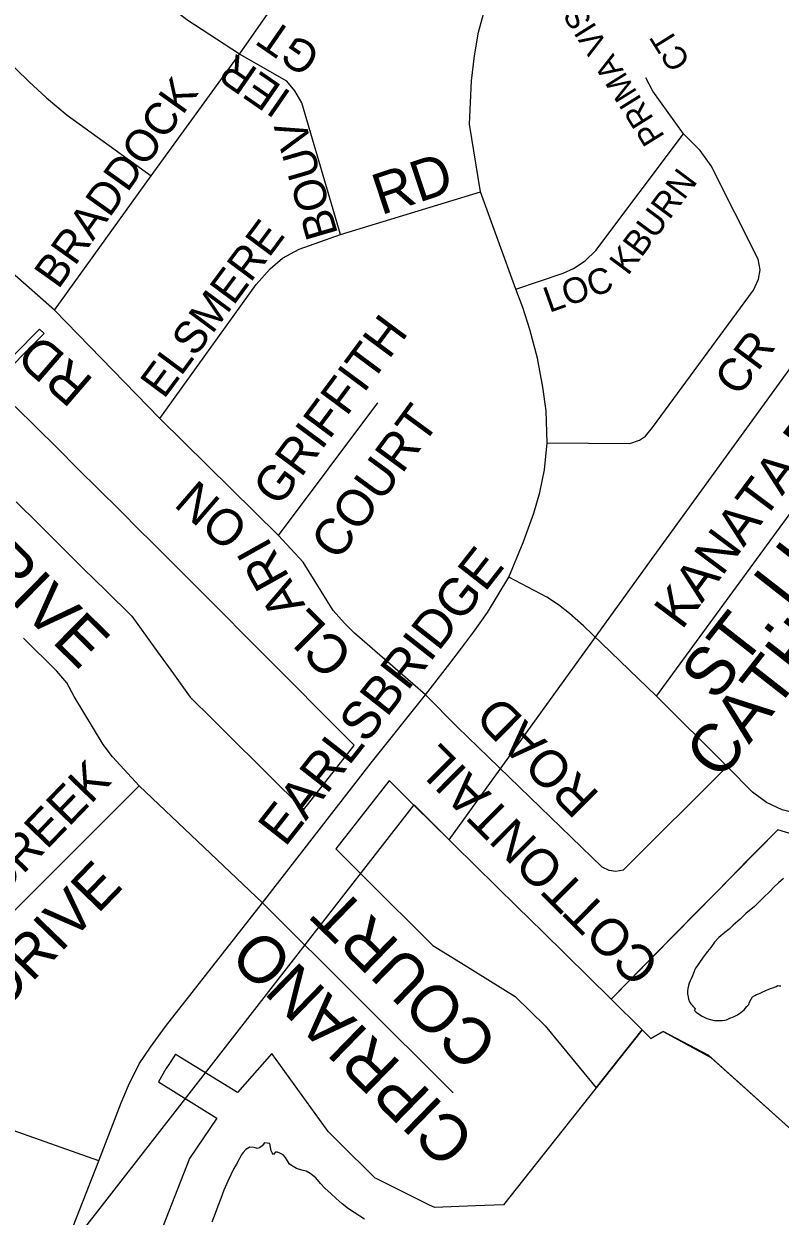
# Model space of a CAD drawing. Extents: x 586326 to 623965, y 4819854 to 4857850.
# Drawn here: x 594531 to 594883, y 4839802 to 4840357 of the extents above; entities that cross this region are included whole.
import ezdxf

# ---------------------------------------------------------------- set-up
doc = ezdxf.new("R2010")
doc.units = 0
for name, color, linetype in [('Lots_Concessions', 7, 'Continuous'), ('Minor Rd Lbls', 7, 'Continuous'), ('Minor Rds', 7, 'Continuous'), ('Park Outlines', 7, 'Continuous'), ('Proposed Secondary Rds', 7, 'Continuous'), ('School Syms_Lbls', 7, 'Continuous'), ('Secondary Rds Lbls', 7, 'Continuous'), ('SWM Ponds', 7, 'Continuous')]:
    doc.layers.add(name, color=color, linetype=linetype)

msp = doc.modelspace()

# ---------------------------------------------------------------- linework, layer by layer
at = {"layer": 'Lots_Concessions'}
for p, q in [((594822.76, 4840107.66), (594913.9, 4840233.24)), ((594728.79, 4839977.17), (594822.76, 4840107.66)), ((594286.07, 4839446.28), (594712.48, 4839993.52)), ((594712.48, 4839993.52), (594728.79, 4839977.17))]:
    msp.add_line(p, q, dxfattribs=at)
at = {"layer": 'Minor Rds'}
for points in [[(594631.2, 4840342.55), (594606.64, 4840358.56), (594591.15, 4840370.66), (594578.56, 4840381.99), (594478.57, 4840479.44), (594468.26, 4840491.12)], [(594545.2, 4840223.5), (594525.47, 4840240.98), (594499.1, 4840263.65), (594360.44, 4840399.93), (594357.81, 4840403.29), (594356.46, 4840406.6), (594355.94, 4840410.01), (594356.57, 4840413.46), (594358.65, 4840417.08), (594389.61, 4840454.79), (594392.4, 4840456.92), (594395.85, 4840457.98), (594399.75, 4840457.93), (594404.4, 4840455.24), (594533.17, 4840329.85), (594541.43, 4840322.21), (594551.05, 4840314.3), (594590.07, 4840285.98)], [(594631.2, 4840342.55), (594654.33, 4840375.75), (594670.53, 4840399.32)], [(594590.07, 4840285.98), (594631.2, 4840342.55)], [(594678.11, 4840258.68), (594660.16, 4840319.97), (594656.92, 4840325.6), (594653.14, 4840330), (594631.2, 4840342.55)], [(594837.69, 4840305.5), (594823.5, 4840325.38), (594820.12, 4840331.61)], [(594759.79, 4840233.26), (594781.7, 4840240.7), (594786.52, 4840242.91), (594791.99, 4840246.48), (594796.97, 4840251.26), (594837.69, 4840305.5)], [(594774.35, 4840161.82), (594812.73, 4840161.55), (594817.29, 4840163.16), (594820.09, 4840164.89), (594823.29, 4840168.99), (594870.26, 4840232.8), (594872.64, 4840237.96), (594873.37, 4840242.34), (594872.43, 4840247.2), (594850.64, 4840290.64), (594845.48, 4840297.77), (594837.69, 4840305.5)], [(594545.2, 4840223.5), (594590.07, 4840285.98)], [(594678.11, 4840258.68), (594743.21, 4840278.61)], [(594594.18, 4840173.23), (594638.91, 4840235.45), (594645.43, 4840242.74), (594651.19, 4840247.73), (594659.01, 4840251.93), (594678.11, 4840258.68)], [(594825.17, 4840043.98), (594915.22, 4840167.17), (594972.11, 4840245.3)], [(594594.18, 4840173.23), (594545.2, 4840223.5)], [(594649.32, 4840118.79), (594695.49, 4840180.47)], [(594649.32, 4840118.79), (594594.18, 4840173.23)], [(594717.78, 4840044.59), (594684.73, 4840073.4), (594679.96, 4840078.05), (594674.77, 4840083.91), (594660.79, 4840106.42), (594649.32, 4840118.79)], [(594825.17, 4840043.98), (594791.25, 4840076.69), (594784.72, 4840082.54), (594779.58, 4840086.56), (594774.19, 4840090.02), (594756.47, 4840099.35)], [(594584.49, 4840002.37), (594572.12, 4840015.9), (594567.86, 4840021.5), (594554.27, 4840043.93), (594550.81, 4840050.27), (594546.19, 4840055.69), (594530.79, 4840070.99)], [(594857.99, 4840011.26), (594809.69, 4839963.11), (594806.16, 4839962.54), (594803.18, 4839962.98), (594799.92, 4839964.57), (594732.54, 4840029.56), (594717.78, 4840044.59)], [(594857.99, 4840011.26), (594825.17, 4840043.98)], [(595131.2, 4839634.58), (595095.22, 4839708.48), (595090.43, 4839716.01), (595084.66, 4839722.9), (595067.38, 4839739.95), (595062.42, 4839746.67), (595058.47, 4839752.85), (595056.04, 4839758.54), (595052.73, 4839769.19), (595027.06, 4839870.86), (595023.34, 4839879.46), (595014.24, 4839891.79), (594974.38, 4839939.78), (594966.64, 4839947.49), (594927.78, 4839975.48), (594919.72, 4839980.35), (594913.94, 4839982.97), (594906.58, 4839985.4), (594883.62, 4839991.23), (594876.28, 4839994.59), (594869.83, 4839999.4), (594857.99, 4840011.26)], [(594584.49, 4840002.37), (594469.51, 4839887.42)], [(594641.89, 4839947.89), (594584.49, 4840002.37)], [(594730.61, 4839859.56), (594641.89, 4839947.89)], [(594565.83, 4839827.98), (594520.7, 4839843.9), (594510.52, 4839848.92), (594503.3, 4839853.98), (594497.02, 4839859.47), (594469.51, 4839887.42)]]:
    msp.add_lwpolyline(points, dxfattribs=at)
at = {"layer": 'Park Outlines'}
for points in [[(594516.67, 4840188.92), (594540.27, 4840212.67), (594538.15, 4840214.78), (594514.55, 4840191.03)], [(594527.37, 4840134.43), (594537.77, 4840124.12), (594548.17, 4840113.8), (594558.56, 4840103.49), (594568.96, 4840093.18), (594581.05, 4840081.18), (594591.84, 4840066.3), (594600.45, 4840054.42), (594608.28, 4840043.62), (594618.67, 4840033.3), (594629.07, 4840022.99), (594639.47, 4840012.67), (594649.87, 4840002.36), (594661.05, 4839991.27), (594684.32, 4840021.02), (594684.5, 4840021.25), (594673.99, 4840031.82), (594666.23, 4840039.62), (594658.48, 4840047.42), (594650.72, 4840055.22), (594641.9, 4840064.09), (594633.09, 4840072.95), (594624.27, 4840081.82), (594624.23, 4840081.86), (594622.74, 4840083.35), (594614.26, 4840091.82), (594604.57, 4840101.5), (594594.88, 4840111.18), (594589.61, 4840116.46), (594585.18, 4840120.85), (594575.47, 4840130.5), (594565.75, 4840140.16), (594556.03, 4840149.81), (594546.32, 4840159.46), (594536.6, 4840169.12), (594526.88, 4840178.77)], [(594888.71, 4839979.72), (594881.51, 4839981.92), (594804, 4839903.16), (594818.5, 4839888.89), (594822.51, 4839884.87), (594828.25, 4839888.11), (594849.52, 4839876.88), (594895.75, 4839835.38)], [(594895.75, 4839835.38), (594850.48, 4839876.03), (594828.25, 4839888.11), (594822.51, 4839884.87), (594822.48, 4839884.9), (594818.48, 4839888.85), (594797.05, 4839861.84), (594753.93, 4839807.47), (594740.97, 4839807.01), (594722.01, 4839806.24), (594719.57, 4839807.31), (594694.69, 4839819.7), (594694.35, 4839819.87), (594690.72, 4839823.42), (594680.84, 4839833.22), (594672.43, 4839841.57), (594646.2, 4839877.93), (594630.24, 4839859.67), (594601.75, 4839877.28), (594601.44, 4839877.49), (594598.89, 4839873.63), (594597.38, 4839871.35), (594597.01, 4839870.74), (594593.53, 4839864.73), (594620.67, 4839847.85), (594607.96, 4839829.12), (594590.13, 4839783.54)]]:
    msp.add_lwpolyline(points, dxfattribs=at)
for points in [[(594700.84, 4840004.83), (594700.66, 4840004.59), (594675.93, 4839972.99), (594689.93, 4839959.11), (594700.33, 4839948.79), (594710.73, 4839938.48), (594721.13, 4839928.17), (594733.91, 4839920.26), (594746.69, 4839912.35), (594759.47, 4839904.43), (594773.36, 4839890.73), (594797.05, 4839861.84), (594818.48, 4839888.85), (594818.5, 4839888.89), (594818.5, 4839888.89), (594804, 4839903.16), (594793.5, 4839913.49), (594772.22, 4839934.42), (594760.3, 4839946.15), (594750.53, 4839955.76), (594740.77, 4839965.36), (594731.01, 4839974.97), (594728.76, 4839977.19), (594721.24, 4839984.58), (594712.34, 4839993.34), (594708.85, 4839996.78)], [(594881.51, 4839981.92), (594867.37, 4839967.56), (594859.65, 4839959.72), (594851.94, 4839951.88), (594844.23, 4839944.04), (594825.48, 4839924.99), (594804, 4839903.16), (594804, 4839903.16)], [(594818.48, 4839888.85), (594822.48, 4839884.9), (594818.5, 4839888.89)], [(594828.25, 4839888.11), (594850.48, 4839876.03), (594849.52, 4839876.88)]]:
    msp.add_lwpolyline(points, close=True, dxfattribs=at)
at = {"layer": 'Proposed Secondary Rds'}
for points in [[(594743.21, 4840278.61), (594738.2, 4840309.97), (594739.09, 4840330.12), (594740.43, 4840341.87), (594742.33, 4840352.77), (594744.82, 4840361.76), (594748.4, 4840372.81), (594774.98, 4840440.59)], [(594759.79, 4840233.26), (594743.21, 4840278.61)], [(594774.35, 4840161.82), (594773.8, 4840176.7), (594772.33, 4840187.76), (594769.86, 4840201.24), (594766.25, 4840214.59), (594762.91, 4840224.84), (594759.79, 4840233.26)], [(594756.47, 4840099.35), (594763.12, 4840115.49), (594768.05, 4840129.19), (594770.81, 4840138.8), (594773, 4840149.26), (594774.35, 4840161.82)], [(594717.78, 4840044.59), (594728.96, 4840059.16), (594734.51, 4840066.43), (594739.99, 4840073.75), (594742.41, 4840077.08), (594746.5, 4840083), (594756.47, 4840099.35)], [(594641.89, 4839947.89), (594692.38, 4840012.99), (594717.78, 4840044.59)], [(594565.83, 4839827.98), (594576.18, 4839854.92), (594579.53, 4839862.99), (594584.48, 4839873.12), (594589.75, 4839880.8), (594596.85, 4839890.36), (594641.89, 4839947.89)], [(594537.44, 4839755.57), (594565.83, 4839827.98)]]:
    msp.add_lwpolyline(points, dxfattribs=at)
at = {"layer": 'SWM Ponds'}
for points in [[(594884.29, 4839959.19), (594881.86, 4839957.19), (594879.67, 4839955.3), (594877.97, 4839953.31), (594874.7, 4839950.23), (594870.66, 4839946.17), (594866.75, 4839943.02), (594863.99, 4839940.41), (594860.86, 4839937.51), (594858.89, 4839935.73), (594856.97, 4839934.2), (594854.19, 4839931.75), (594852.17, 4839929.72), (594850.46, 4839927.16), (594848.83, 4839925.26), (594847.29, 4839923.29), (594845.51, 4839920.64), (594843.85, 4839918.32), (594843.26, 4839917.6), (594842.93, 4839916.89), (594842.59, 4839916.01), (594842.36, 4839915.28), (594841.9, 4839914.03), (594841.21, 4839912.63), (594840.8, 4839911.74), (594840.37, 4839910.53), (594840.04, 4839909.53), (594839.68, 4839908.04), (594839.51, 4839906.8), (594839.49, 4839905.67), (594839.8, 4839904.17), (594839.99, 4839903.16), (594840.43, 4839901.97), (594841.12, 4839901.02), (594841.66, 4839900.32), (594842.09, 4839899.92), (594842.71, 4839899.32), (594843.19, 4839898.84), (594842.99, 4839898.36), (594842.79, 4839897.89), (594843.59, 4839897.15), (594845.14, 4839896.06), (594846.46, 4839895.25), (594848.51, 4839894.22), (594850.25, 4839893.66), (594851.92, 4839893.16), (594853.97, 4839893.16), (594855.89, 4839893.26), (594857.71, 4839893.55), (594859.3, 4839894.26), (594861.01, 4839894.99), (594862.76, 4839895.91), (594864.42, 4839897.01), (594865.88, 4839898.15), (594867.17, 4839899.72), (594868.09, 4839900.61), (594868.2, 4839901.26), (594868.61, 4839902.09), (594869.19, 4839903.12), (594869.86, 4839904.2), (594870.81, 4839904.83), (594871.72, 4839905.33), (594873.01, 4839905.74), (594874.68, 4839906.56), (594876.07, 4839907.24), (594877.42, 4839907.79), (594878.65, 4839908.26), (594879.73, 4839908.62), (594880.73, 4839909.1), (594881.58, 4839909.46), (594882.39, 4839909.4), (594882.98, 4839909.34)], [(594689.31, 4839800.89), (594684.56, 4839803.89), (594681.88, 4839805.71), (594678.88, 4839808.04), (594676.12, 4839810.49), (594673.86, 4839812.68), (594670.92, 4839815.26), (594668.82, 4839817.47), (594666.68, 4839819.99), (594664.11, 4839822.14), (594662.16, 4839823.09), (594660.12, 4839823.56), (594657.7, 4839824.45), (594656.09, 4839825.29), (594654.43, 4839826.44), (594653.46, 4839827.91), (594652.62, 4839829.56), (594651.52, 4839830.69), (594650, 4839831.46), (594648.89, 4839832.04), (594647.95, 4839831.93), (594647.04, 4839830.94), (594646.39, 4839831.73), (594645.96, 4839832.64), (594645.38, 4839836.06), (594642.79, 4839836.38), (594641.78, 4839834.91), (594640.47, 4839833.95), (594639.46, 4839833.75), (594638.06, 4839834.13), (594635.96, 4839834.35), (594634.2, 4839833.18), (594632.85, 4839831.82), (594631.98, 4839830.52), (594630.89, 4839828.4), (594629.78, 4839826.43), (594628.6, 4839824.38), (594627.2, 4839821.5), (594625.82, 4839818.47), (594623.95, 4839814.26), (594622.51, 4839810.43), (594621.12, 4839806.84), (594619.87, 4839803.42), (594618.3, 4839799.41)]]:
    msp.add_lwpolyline(points, dxfattribs=at)

# ---------------------------------------------------------------- texts
at = {"layer": 'Minor Rd Lbls'}
for s, height, rotation, p in [('PRIMA VISTA', 10.8443, 121.9612, (594829.22, 4840304.34)), ('GT', 14.886, 145.362, (594669.81, 4840343.71)), ('CT', 10.844, 121.9612, (594841.2, 4840339.13)), ('IER', 14.886, 145.362, (594655.93, 4840324.48)), ('BRADDOCK', 14.886, 54.4817, (594546.9, 4840232.87)), ('BOUV', 14.886, 106.281, (594677.12, 4840259.03)), ('RD', 19.091, 18.4267, (594697.03, 4840267.62)), ('KBURN', 11.757, 53.3861, (594811.84, 4840239.27)), ('ELSMERE', 14.886, 53.3861, (594596.03, 4840181.82)), ('LOC', 11.876, 19.6861, (594775.29, 4840222.24)), ('GRIFFITH', 16.468, 53.3861, (594649.57, 4840131.55)), ('KANATA ROAD', 17.4709, 53.2191, (594836.9, 4840074.48)), ('CR', 15.34, 53.3861, (594863.38, 4840182.81)), ('RD', 17.735, 139.1545, (594563.95, 4840191)), ('COURT', 16.962, 53.7422, (594676.96, 4840106.37)), ('ON', 16.717, 139.1545, (594636.43, 4840123.4)), ('DRIVE', 21.6, 315.4283, (594494.3, 4840117.79)), ('ARI', 16.717, 119.2247, (594661.97, 4840086.37)), ('CL', 18.267, 135.1629, (594685.08, 4840063.78)), ('ROAD', 17.218, 135.1629, (594799.25, 4839998.43)), ('COTTONTAIL', 17.218, 135.1629, (594827.63, 4839920.08)), ('BERRYCREEK ', 16.5, 45.9767, (594466.52, 4839894.75)), ('DRIVE', 19.8, 45.9767, (594521.32, 4839896.95)), ('COURT', 21.78, 135.7169, (594752.76, 4839883.93)), ('CIPRIANO', 21.78, 135.7169, (594741.83, 4839839.02))]:
    msp.add_text(s, height=height, rotation=rotation, dxfattribs=at).set_placement(p)
at = {"layer": 'School Syms_Lbls'}
for s, p in [('ST. LUCY', (594852.74, 4840041.1)), ('CATHOLIC', (594854.77, 4840004.15))]:
    msp.add_text(s, height=22.5, rotation=52, dxfattribs=at).set_placement(p)
at = {"layer": 'Secondary Rds Lbls'}
msp.add_text('EARLSBRIDGE', height=17.4709, rotation=51.9276, dxfattribs=at).set_placement((594652.41, 4839973.49))

doc.saveas('drawing.dxf')
